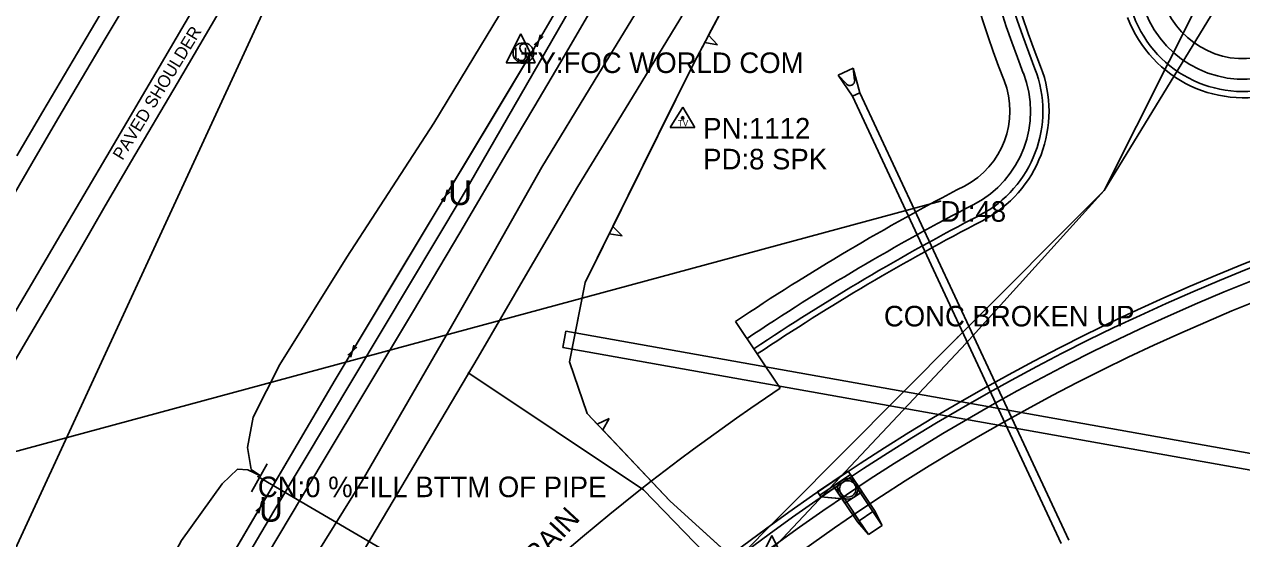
# Model space of a CAD drawing. Extents: x 978516 to 993312, y 1836504 to 1846212.
# Drawn here: x 981447.7 to 981743.5, y 1841685.9 to 1841810.9 of the extents above; entities that cross this region are included whole.
import ezdxf

# ---------------------------------------------------------------- set-up
doc = ezdxf.new("R2010")
doc.units = 0
for name, color, linetype in [('Default', 7, 'Continuous'), ('R_Drainage', 7, 'Continuous'), ('R_MOT Stage 1 Widening', 7, 'Continuous'), ('R_Proposed Road', 7, 'Continuous'), ('S_BASELINE', 7, 'Continuous'), ('S_CROSS_DRAIN', 7, 'Continuous'), ('S_CROSS_DRAIN_ANNOT', 7, 'Continuous'), ('S_DRG_PT_SYM', 7, 'Continuous'), ('S_EDGE_PAVEMENT', 7, 'Continuous'), ('S_FENCE', 7, 'Continuous'), ('S_GAS_UTILITIES', 7, 'Continuous'), ('S_HEADWALL', 7, 'Continuous'), ('S_MISC_BOUNDARY', 7, 'Continuous'), ('S_PAVEMENT_CROWN', 7, 'Continuous'), ('S_SECONDARY_CTL', 7, 'Continuous'), ('S_SECONDARY_CTL_ANNOT', 7, 'Continuous'), ('S_SHOULDER', 7, 'Continuous'), ('S_SHOULDER_ANNOT', 7, 'Continuous'), ('S_SIDE_DRAIN', 7, 'Continuous'), ('S_SIDE_DRAIN_ANNOT', 7, 'Continuous'), ('S_SIGN', 7, 'Continuous'), ('S_STREAM', 7, 'Continuous'), ('S_SURVEY_TEXT_ANNOT', 7, 'Continuous'), ('S_TREE', 7, 'Continuous'), ('S_UNDERGROUND_CABLE', 7, 'Continuous'), ('S_UTILITY_POLE_ANNOT', 7, 'Continuous'), ('S_UTL_PT_SYM', 7, 'Continuous'), ('S_WATER_UTILITIES', 7, 'Continuous')]:
    doc.layers.add(name, color=color, linetype=linetype)

msp = doc.modelspace()

# ---------------------------------------------------------------- linework, layer by layer
at = {"layer": 'R_Drainage'}
for p, q in [((981645.46, 1841798.58), (981649.08, 1841800.27)), ((981650.76, 1841794.3), (981649.08, 1841800.27)), ((981649.08, 1841800.27), (981649.46, 1841797.36)), ((981648.95, 1841793.46), (981645.46, 1841798.58)), ((981645.46, 1841798.58), (981647.45, 1841796.42)), ((981648.95, 1841793.46), (981650.76, 1841794.3)), ((981648.95, 1841793.46), (981650.76, 1841794.3)), ((981650.76, 1841794.3), (981701.48, 1841685.55)), ((981648.95, 1841793.46), (981699.67, 1841684.71)), ((981579.24, 1841736.34), (981578.54, 1841732.4)), ((981839.14, 1841689.98), (981579.24, 1841736.34)), ((981839.14, 1841689.98), (981579.24, 1841736.34)), ((981838.44, 1841686.04), (981578.54, 1841732.4)), ((981838.44, 1841686.04), (981578.54, 1841732.4)), ((981648.48, 1841701.48), (981641, 1841696.47)), ((981648.48, 1841701.48), (981641, 1841696.47)), ((981648.34, 1841700.78), (981645.02, 1841698.56)), ((981648.34, 1841700.78), (981653.91, 1841692.48)), ((981648.48, 1841701.48), (981654.32, 1841692.76)), ((981644.32, 1841698.69), (981650.17, 1841689.97)), ((981645.02, 1841698.56), (981650.59, 1841690.25)), ((981651.26, 1841697.32), (981647.11, 1841694.54)), ((981641.28, 1841696.05), (981647.58, 1841695.52)), ((981641.28, 1841696.05), (981646.39, 1841695.62)), ((981653.91, 1841692.48), (981650.59, 1841690.25)), ((981656.14, 1841689.15), (981653.91, 1841692.48)), ((981654.32, 1841692.76), (981656.14, 1841689.15)), ((981652.81, 1841686.93), (981650.17, 1841689.97)), ((981652.81, 1841686.93), (981650.59, 1841690.25)), ((981656.14, 1841689.15), (981652.81, 1841686.93))]:
    msp.add_line(p, q, dxfattribs=at)
for points in [[(981648.76, 1841701.06), (981641.28, 1841696.05), (981640.45, 1841697.3), (981647.92, 1841702.31)], [(981648.76, 1841701.06), (981641.28, 1841696.05), (981640.45, 1841697.3), (981647.92, 1841702.31)], [(981651.26, 1841697.32), (981647.11, 1841694.54), (981644.32, 1841698.69), (981648.48, 1841701.48)]]:
    msp.add_lwpolyline(points, close=True, dxfattribs=at)
for radius in [2.5, 2.5, 2.5, 2, 2, 2]:
    msp.add_circle((981647.79, 1841698.01), radius, dxfattribs=at)
msp.add_arc((981648.31, 1841797.21), 1.17, 222.5332, 7.4733, dxfattribs=at)
at = {"layer": 'R_MOT Stage 1 Widening'}
msp.add_arc((981939.67, 1841262.61), 553.67, 123.8367, 152.2175, dxfattribs=at)
at = {"layer": 'R_Proposed Road'}
msp.add_line((981620.51, 1841738.71), (981631.37, 1841722.51), dxfattribs=at)
for centre, radius, start, end in [((981948.55, 1841899.47), 272.44, 172.5625, 201.2591), ((981948.55, 1841899.47), 273.94, 173.2826, 201.2591), ((981948.55, 1841899.47), 276.94, 174.643, 201.2591), ((981948.55, 1841899.47), 281.94, 176.7122, 201.2591), ((981743.91, 1841823.08), 20.5, 200.4683, 289.2534), ((981743.91, 1841823.08), 30, 200.4683, 289.2534), ((981743.91, 1841823.08), 28.5, 200.4683, 289.2534), ((981743.91, 1841823.08), 25.5, 200.4683, 289.2534), ((981666.7, 1841789.81), 30, 297.3743, 21.2591), ((981666.7, 1841789.81), 20.5, 297.3743, 21.2591), ((981666.7, 1841789.81), 25.5, 297.3743, 21.2591), ((981666.7, 1841789.81), 28.5, 297.3743, 21.2591), ((981939.67, 1841262.61), 527.67, 103.2783, 152.2175), ((981939.67, 1841262.61), 526.17, 103.2783, 152.2175), ((981939.67, 1841262.61), 523.17, 103.2783, 152.2175), ((981939.67, 1841262.61), 573.17, 117.37429, 123.83669), ((981939.67, 1841262.61), 518.17, 103.2783, 152.2175), ((981939.67, 1841262.61), 568.17, 117.3743, 123.8367), ((981939.67, 1841262.61), 565.17, 117.3743, 123.8367), ((981939.67, 1841262.61), 563.67, 117.3743, 123.8367)]:
    msp.add_arc(centre, radius, start, end, dxfattribs=at)
at = {"layer": 'S_BASELINE'}
msp.add_line((981275.76, 1841315.9), (981527.92, 1841862.16), dxfattribs=at)
at = {"layer": 'S_CROSS_DRAIN'}
msp.add_line((981670.29, 1841767.95), (980893.4, 1841557.67), dxfattribs=at)
at = {"layer": 'S_DRG_PT_SYM'}
for points in [[(981670.29, 1841767.95), (981670.29, 1841768), (981670.29, 1841767.95), (981670.24, 1841767.95), (981670.29, 1841767.95), (981670.29, 1841767.9), (981670.29, 1841767.95), (981670.34, 1841767.95)], [(981504.41, 1841701), (981504.41, 1841701.05), (981504.41, 1841701), (981504.36, 1841701), (981504.41, 1841701), (981504.41, 1841700.95), (981504.41, 1841701), (981504.46, 1841701)]]:
    msp.add_lwpolyline(points, dxfattribs=at)
at = {"layer": 'S_EDGE_PAVEMENT'}
for points in [[(981498.7, 1841668.6), (981509.5, 1841686.69), (981520.29, 1841704.79), (981531.16, 1841722.84), (981542.03, 1841740.88), (981553.48, 1841760.26), (981564.94, 1841779.65), (981571.48, 1841790.74), (981578.02, 1841801.83), (981584.56, 1841812.92), (981591.1, 1841824.01), (981601.25, 1841840.86), (981611.39, 1841857.72), (981622.87, 1841877.78), (981634.35, 1841897.84), (981645.68, 1841917.19), (981657.02, 1841936.53), (981663.29, 1841947.55), (981669.55, 1841958.56), (981675.82, 1841969.57), (981682.09, 1841980.59), (981693.54, 1841999.94), (981705, 1842019.29), (981716.7, 1842039.42)], [(981443.12, 1841766.2), (981449.46, 1841777.08), (981455.79, 1841787.97), (981467.32, 1841807.36), (981478.86, 1841826.76), (981489.29, 1841844.64), (981499.73, 1841862.51), (981511.98, 1841883.29), (981524.24, 1841904.07), (981530.94, 1841915.51), (981537.64, 1841926.96), (981544.35, 1841938.41), (981551.05, 1841949.85), (981563.67, 1841971.29), (981576.3, 1841992.73), (981587.7, 1842012.28), (981599.1, 1842031.84)], [(981526.44, 1841676.8), (981537.31, 1841695.08), (981547.62, 1841712.56), (981557.93, 1841730.05), (981570.05, 1841750.77), (981582.18, 1841771.5), (981594.59, 1841791.8), (981607, 1841812.11), (981617.48, 1841830.13), (981627.95, 1841848.16), (981639.03, 1841867.38), (981650.11, 1841886.61), (981661.97, 1841906.9), (981673.83, 1841927.18), (981686.69, 1841948.55), (981699.54, 1841969.91), (981710.73, 1841989.67), (981721.92, 1842009.43), (981733.83, 1842029.96)], [(981443.01, 1841736.89), (981449.38, 1841747.73), (981455.75, 1841758.57), (981462.12, 1841769.4), (981468.49, 1841780.24), (981480.39, 1841800.52), (981492.29, 1841820.79), (981502.4, 1841837.81), (981512.51, 1841854.83), (981524.95, 1841876.01), (981537.38, 1841897.18), (981543.93, 1841908.34), (981550.47, 1841919.49), (981557.02, 1841930.64), (981563.57, 1841941.79), (981569.99, 1841952.77), (981576.4, 1841963.75), (981582.82, 1841974.72), (981589.23, 1841985.7), (981600.63, 1842005.04), (981612.02, 1842024.37)]]:
    msp.add_lwpolyline(points, dxfattribs=at)
at = {"layer": 'S_FENCE'}
for p, q in [((981571.58, 1841805.94), (981573.78, 1841807.94)), ((981572.3, 1841805.48), (981573.05, 1841808.4)), ((981549.66, 1841767.75), (981550.41, 1841770.67)), ((981548.93, 1841768.21), (981551.13, 1841770.21)), ((981526.29, 1841730.48), (981528.49, 1841732.48)), ((981527.02, 1841730.02), (981527.77, 1841732.94)), ((981503.93, 1841692.57), (981506.12, 1841694.59)), ((981504.66, 1841692.12), (981505.38, 1841695.05))]:
    msp.add_line(p, q, dxfattribs=at)
for points in [[(981337.87, 1841409.02), (981427.3, 1841561.4), (981523.23, 1841724.55), (981572.79, 1841807.12), (981680.85, 1841992.62)], [(981573.69, 1841808.67), (981583.75, 1841825.95)], [(981561.35, 1841788.07), (981571.65, 1841805.23)], [(981551.06, 1841770.92), (981561.35, 1841788.07)], [(981538.71, 1841750.34), (981549, 1841767.49)], [(981528.42, 1841733.19), (981538.71, 1841750.34)], [(981516.18, 1841712.55), (981523.23, 1841724.55), (981526.36, 1841729.76)], [(981506.04, 1841695.31), (981516.18, 1841712.55)], [(981493.87, 1841674.62), (981504.01, 1841691.86)]]:
    msp.add_lwpolyline(points, dxfattribs=at)
at = {"layer": 'S_GAS_UTILITIES'}
for p, q in [((981740.59, 1841820.47), (981710.07, 1841770.51)), ((981710.07, 1841770.51), (981676.55, 1841733.43)), ((981676.55, 1841733.43), (981620.07, 1841673.36))]:
    msp.add_line(p, q, dxfattribs=at)
at = {"layer": 'S_HEADWALL'}
msp.add_lwpolyline([(981506.69, 1841704.09), (981502.88, 1841697.33)], dxfattribs=at)
at = {"layer": 'S_MISC_BOUNDARY'}
msp.add_lwpolyline([(981799.59, 1841539.23), (981700.88, 1841567.65), (981676.25, 1841575.26), (981627.98, 1841667), (981598.11, 1841697.76), (981555.46, 1841726.29)], dxfattribs=at)
at = {"layer": 'S_PAVEMENT_CROWN'}
msp.add_lwpolyline([(981518.44, 1841681.75), (981529.73, 1841700.01), (981539.97, 1841717.65), (981550.21, 1841735.3), (981561.83, 1841755.74), (981573.46, 1841776.19), (981586.16, 1841797.1), (981598.86, 1841818), (981609.14, 1841835.44), (981619.42, 1841852.87), (981631.1, 1841872.86), (981642.78, 1841892.85), (981653.98, 1841911.78), (981665.18, 1841930.71), (981671.61, 1841941.73), (981678.04, 1841952.75), (981684.47, 1841963.77), (981690.91, 1841974.79), (981702.37, 1841994.48), (981713.84, 1842014.17), (981725.82, 1842034.21)], dxfattribs=at)
at = {"layer": 'S_SECONDARY_CTL'}
for p, q in [((981607.66, 1841790.78), (981604.65, 1841785.83)), ((981607.66, 1841790.78), (981610.61, 1841785.83)), ((981604.65, 1841785.83), (981610.61, 1841785.83))]:
    msp.add_line(p, q, dxfattribs=at)
for radius in [0.311, 0.183, 0.103]:
    msp.add_circle((981607.66, 1841788.17), radius, dxfattribs=at)
at = {"layer": 'S_SHOULDER'}
for points in [[(981445.86, 1841778.93), (981452.19, 1841789.77), (981463.7, 1841809.31), (981475.21, 1841828.84), (981485.86, 1841846.98), (981496.51, 1841865.12), (981508.56, 1841885.34), (981520.62, 1841905.56), (981527.35, 1841917.23), (981534.07, 1841928.89), (981540.8, 1841940.56), (981547.52, 1841952.22), (981560.04, 1841973.36), (981572.57, 1841994.49), (981584.05, 1842014.09), (981595.53, 1842033.69)], [(981441.77, 1841723.03), (981448.21, 1841733.96), (981454.58, 1841744.89), (981460.96, 1841755.83), (981467.33, 1841766.77), (981473.71, 1841777.71), (981484.77, 1841796.54), (981495.84, 1841815.36), (981506.62, 1841833.61), (981517.41, 1841851.87), (981530.08, 1841873.08), (981542.76, 1841894.3), (981549.2, 1841905.51), (981555.64, 1841916.72), (981562.08, 1841927.93), (981568.52, 1841939.14), (981574.93, 1841949.96), (981581.34, 1841960.78), (981587.75, 1841971.6), (981594.17, 1841982.42), (981605.73, 1842002.32), (981617.29, 1842022.22)]]:
    msp.add_lwpolyline(points, dxfattribs=at)
at = {"layer": 'S_SIDE_DRAIN'}
msp.add_line((981541.67, 1841679.25), (981504.41, 1841701), dxfattribs=at)
at = {"layer": 'S_SIGN'}
msp.add_circle((981568.93, 1841803.94), 2.49, dxfattribs=at)
for centre, radius, start, end in [((981569, 1841805.21), 0.95, 16.5258, 156.8957), ((981569.61, 1841805.27), 1.5, 167.1196, 241.9813), ((981568.51, 1841802.6), 1.4, 358.6529, 73.7063), ((981568.77, 1841803.12), 1.28, 204.641, 335.359)]:
    msp.add_arc(centre, radius, start, end, dxfattribs=at)
at = {"layer": 'S_STREAM'}
msp.add_lwpolyline([(981454.48, 1841627.55), (981467.75, 1841651.82), (981485.83, 1841685.5), (981495.75, 1841699.25), (981499.5, 1841702.81), (981501.99, 1841702.63), (981505.02, 1841701.18), (981502.76, 1841702.76), (981501.9, 1841708.05), (981503.25, 1841715.47), (981509.72, 1841728.27), (981526.03, 1841754.32), (981547.19, 1841786.92), (981571.24, 1841826.68), (981617.21, 1841904.93), (981645.41, 1841955.61), (981681.15, 1842014.11)], dxfattribs=at)
at = {"layer": 'S_TREE'}
for p, q in [((981613.05, 1841806.51), (981616.14, 1841805.94)), ((981616.14, 1841805.94), (981613.97, 1841808.25)), ((981592.93, 1841759.55), (981590.69, 1841761.8)), ((981589.82, 1841760.04), (981592.93, 1841759.55)), ((981589.78, 1841715.08), (981586.9, 1841713.76)), ((981588.25, 1841712.33), (981589.78, 1841715.08))]:
    msp.add_line(p, q, dxfattribs=at)
for points in [[(981766.36, 1841566.54), (981732.16, 1841579.25), (981722.29, 1841586.64), (981676.84, 1841632.71), (981649.18, 1841654.81), (981628.75, 1841673.06), (981604.57, 1841695.11), (981584.43, 1841716.37), (981580.14, 1841728.92), (981583.94, 1841748.19), (981610.45, 1841801.62), (981650.25, 1841876.7), (981705.73, 1841965.97)], [(981613.97, 1841808.25), (981625.68, 1841830.34)], [(981601.8, 1841784.19), (981610.45, 1841801.62), (981613.05, 1841806.51)], [(981590.69, 1841761.8), (981601.8, 1841784.19)], [(981581.67, 1841736.65), (981583.94, 1841748.19), (981589.82, 1841760.04)], [(981586.9, 1841713.76), (981584.43, 1841716.37), (981580.14, 1841728.92), (981581.67, 1841736.65)], [(981605.51, 1841694.25), (981604.57, 1841695.11), (981588.25, 1841712.33)], [(981623.98, 1841677.41), (981605.51, 1841694.25)]]:
    msp.add_lwpolyline(points, dxfattribs=at)
at = {"layer": 'S_UNDERGROUND_CABLE'}
for p, q in [((981599.8, 1841848.48), (981554.31, 1841769.52)), ((981568.32, 1841808.62), (981564.8, 1841801.53)), ((981568.32, 1841808.62), (981571.81, 1841801.53)), ((981567.12, 1841802.77), (981567.12, 1841805.21)), ((981569.48, 1841805.21), (981569.48, 1841802.77)), ((981564.8, 1841801.53), (981571.81, 1841801.53)), ((981567.74, 1841802.11), (981567.12, 1841802.77)), ((981568.94, 1841802.11), (981567.74, 1841802.11)), ((981569.48, 1841802.77), (981568.94, 1841802.11)), ((981554.31, 1841769.52), (981508.33, 1841692.58)), ((981508.33, 1841692.58), (981462.36, 1841615.74)), ((981629.35, 1841686.72), (981625.83, 1841679.63)), ((981629.35, 1841686.72), (981632.84, 1841679.63))]:
    msp.add_line(p, q, dxfattribs=at)
at = {"layer": 'S_UTL_PT_SYM'}
for points in [[(981554.31, 1841769.52), (981554.31, 1841769.57), (981554.31, 1841769.52), (981554.26, 1841769.52), (981554.31, 1841769.52), (981554.31, 1841769.47), (981554.31, 1841769.52), (981554.36, 1841769.52)], [(981710.07, 1841770.51), (981710.07, 1841770.56), (981710.07, 1841770.51), (981710.02, 1841770.51), (981710.07, 1841770.51), (981710.07, 1841770.46), (981710.07, 1841770.51), (981710.12, 1841770.51)], [(981710.07, 1841770.51), (981710.07, 1841770.56), (981710.07, 1841770.51), (981710.02, 1841770.51), (981710.07, 1841770.51), (981710.07, 1841770.46), (981710.07, 1841770.51), (981710.12, 1841770.51)], [(981674.47, 1841734.84), (981674.47, 1841734.89), (981674.47, 1841734.84), (981674.42, 1841734.84), (981674.47, 1841734.84), (981674.47, 1841734.79), (981674.47, 1841734.84), (981674.52, 1841734.84)], [(981676.55, 1841733.43), (981676.55, 1841733.48), (981676.55, 1841733.43), (981676.5, 1841733.43), (981676.55, 1841733.43), (981676.55, 1841733.38), (981676.55, 1841733.43), (981676.6, 1841733.43)], [(981508.33, 1841692.58), (981508.33, 1841692.63), (981508.33, 1841692.58), (981508.28, 1841692.58), (981508.33, 1841692.58), (981508.33, 1841692.53), (981508.33, 1841692.58), (981508.38, 1841692.58)]]:
    msp.add_lwpolyline(points, dxfattribs=at)
at = {"layer": 'S_WATER_UTILITIES'}
for p, q in [((981734.32, 1841818.76), (981710.07, 1841770.51)), ((981710.07, 1841770.51), (981674.47, 1841734.84)), ((981674.47, 1841734.84), (981619.2, 1841679.22))]:
    msp.add_line(p, q, dxfattribs=at)

# ---------------------------------------------------------------- texts
at = {"layer": 'Default'}
for p in [(981550.68, 1841766.98), (981504.7, 1841690.04)]:
    msp.add_text('U', height=6, dxfattribs=at).set_placement(p)
at = {"layer": 'S_CROSS_DRAIN_ANNOT'}
msp.add_text('DI:48', height=5, dxfattribs=at).set_placement((981670.29, 1841762.95))
at = {"layer": 'S_SECONDARY_CTL'}
msp.add_text('TV', height=1.5, dxfattribs=at).set_placement((981606.46, 1841786.16))
at = {"layer": 'S_SECONDARY_CTL_ANNOT'}
for s, p in [('PN:1112', (981612.66, 1841783.17)), ('PD:8 SPK', (981612.66, 1841775.67))]:
    msp.add_text(s, height=5, dxfattribs=at).set_placement(p)
at = {"layer": 'S_SHOULDER_ANNOT'}
msp.add_text('PAVED SHOULDER', height=3.0003, rotation=58.5211, dxfattribs=at).set_placement((981471.51, 1841777.7))
at = {"layer": 'S_SIDE_DRAIN_ANNOT'}
msp.add_text('CN:0 %FILL BTTM OF PIPE', height=5, dxfattribs=at).set_placement((981504.41, 1841696))
msp.add_text('PAVED DRAIN', height=5.0005, rotation=47.3345, dxfattribs=at).set_placement((981552.28, 1841657.32))
at = {"layer": 'S_SURVEY_TEXT_ANNOT'}
msp.add_text('CONC BROKEN UP', height=5, dxfattribs=at).set_placement((981656.57, 1841737.5))
at = {"layer": 'S_UTILITY_POLE_ANNOT'}
msp.add_text('TY:FOC WORLD COM', height=5, dxfattribs=at).set_placement((981568.32, 1841799.09))

doc.saveas('drawing.dxf')
